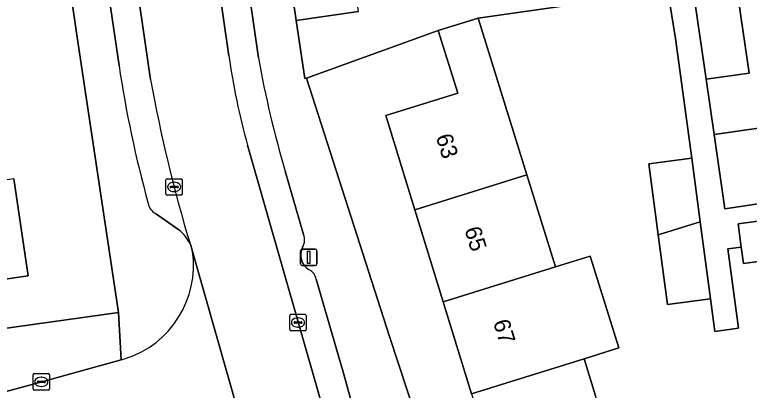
# Model space of a CAD drawing. Extents: x 159053 to 160042, y 380449 to 381423.
# Drawn here: x 159509.07 to 159553.7, y 381000.34 to 381023.14 of the extents above; entities that cross this region are included whole.
import ezdxf

# ---------------------------------------------------------------- set-up
doc = ezdxf.new("R2010")
doc.units = 0
for name, color, linetype in [('IMGEO_Erf', 7, 'Continuous'), ('IMGEO_Kolk', 7, 'Continuous'), ('IMGEO_Lichtmast', 7, 'Continuous'), ('IMGEO_Pand', 7, 'Continuous'), ('IMGEO_Pand_nummerreeks', 7, 'Continuous'), ('IMGEO_Parkeervlak_open', 7, 'Continuous'), ('IMGEO_Rijbaan_lokaal_open', 7, 'Continuous'), ('IMGEO_Voetpad_open', 7, 'Continuous')]:
    doc.layers.add(name, color=color, linetype=linetype)

msp = doc.modelspace()

# ---------------------------------------------------------------- linework, layer by layer
at = {"layer": 'IMGEO_Erf'}
msp.add_lwpolyline([(159523.361, 381069.092), (159522.54, 381074.791), (159521.719, 381080.49), (159520.898, 381086.189), (159520.077, 381091.888), (159519.256, 381097.587), (159518.435, 381103.287), (159517.592, 381109.137), (159513.655, 381108.522), (159513.71, 381108.241), (159526.177, 381022.796), (159529.951, 381023.347), (159529.108, 381029.197), (159528.287, 381034.896), (159527.466, 381040.595), (159526.645, 381046.294), (159525.824, 381051.994), (159525.003, 381057.693), (159524.182, 381063.392)], close=True, dxfattribs=at)
for points in [[(159500.763, 381003.012), (159515.381, 381005.067), (159512.894, 381021.627), (159505.664, 381071.035)], [(159546.225, 381052.845), (159546.581, 381050.377), (159549.271, 381050.765), (159549.837, 381046.845), (159550.507, 381042.208), (159547.816, 381041.82), (159548.245, 381038.855), (159550.887, 381039.245), (159551.461, 381035.45), (159552.077, 381031.189), (159549.408, 381030.795), (159549.864, 381027.64), (159552.483, 381028.019), (159553.056, 381024.051), (159553.699, 381019.598), (159551.079, 381019.219), (159551.563, 381015.872), (159554.264, 381016.262)], [(159556.975, 381008.526), (159553.35, 381008.042), (159553.218, 381009.034), (159552.403, 381008.925), (159553.047, 381004.101), (159551.614, 381003.909), (159551.348, 381005.893), (159548.742, 381005.544), (159548.175, 381009.778), (159547.598, 381014.08), (159550.203, 381014.43), (159549.227, 381021.703), (159548.75, 381024.601), (159537.231, 381022.938), (159540.192, 381013.416), (159541.927, 381007.834), (159544.034, 381008.49), (159545.77, 381002.909), (159543.663, 381002.253), (159544.363, 381000)], [(159536.832, 381000.127), (159535.107, 381005.712), (159533.382, 381011.296), (159531.613, 381017.025), (159535.986, 381018.383), (159534.805, 381022.185), (159526.805, 381019.287), (159531.838, 381003.607), (159536.175, 380990.447)], [(159509.019, 381013.18), (159509.88, 381007.296), (159500.337, 381005.917)]]:
    msp.add_lwpolyline(points, dxfattribs=at)
at = {"layer": 'IMGEO_Kolk'}
for p, q in [((159518.254, 381012.26), (159518.254, 381013.112)), ((159518.329, 381013.186), (159519.181, 381013.186)), ((159518.742, 381012.966), (159518.767, 381012.966)), ((159519.255, 381013.112), (159519.255, 381012.26)), ((159518.513, 381012.68), (159518.513, 381012.692)), ((159518.951, 381012.643), (159518.553, 381012.643)), ((159518.556, 381012.729), (159518.954, 381012.729)), ((159518.765, 381012.406), (159518.74, 381012.406)), ((159518.997, 381012.692), (159518.997, 381012.68)), ((159519.181, 381012.186), (159518.329, 381012.186)), ((159525.785, 381004.025), (159525.785, 381004.877)), ((159525.86, 381004.951), (159526.712, 381004.951)), ((159526.786, 381004.877), (159526.786, 381004.025)), ((159526.044, 381004.445), (159526.044, 381004.457)), ((159526.482, 381004.408), (159526.084, 381004.408)), ((159526.087, 381004.494), (159526.485, 381004.494)), ((159526.273, 381004.731), (159526.298, 381004.731)), ((159526.528, 381004.457), (159526.528, 381004.445)), ((159526.712, 381003.951), (159525.86, 381003.951)), ((159526.296, 381004.171), (159526.271, 381004.171)), ((159510.19, 381000.424), (159510.19, 381001.276)), ((159510.265, 381001.35), (159511.117, 381001.35)), ((159511.191, 381001.276), (159511.191, 381000.424)), ((159510.449, 381000.844), (159510.449, 381000.856)), ((159510.887, 381000.807), (159510.489, 381000.807)), ((159510.492, 381000.893), (159510.89, 381000.893)), ((159510.678, 381001.13), (159510.703, 381001.13)), ((159510.933, 381000.856), (159510.933, 381000.844)), ((159511.117, 381000.35), (159510.265, 381000.35)), ((159510.701, 381000.57), (159510.676, 381000.57))]:
    msp.add_line(p, q, dxfattribs=at)
for points in [[(159518.254, 381012.26), (159518.254, 381013.112)], [(159518.329, 381013.186), (159519.181, 381013.186)], [(159519.255, 381013.112), (159519.255, 381012.26)], [(159519.181, 381012.186), (159518.329, 381012.186)], [(159525.785, 381004.025), (159525.785, 381004.877)], [(159525.86, 381004.951), (159526.712, 381004.951)], [(159526.786, 381004.877), (159526.786, 381004.025)], [(159526.712, 381003.951), (159525.86, 381003.951)], [(159510.19, 381000.424), (159510.19, 381001.276)], [(159510.265, 381001.35), (159511.117, 381001.35)], [(159511.191, 381001.276), (159511.191, 381000.424)], [(159511.117, 381000.35), (159510.265, 381000.35)]]:
    msp.add_lwpolyline(points, dxfattribs=at)
for centre, radius, start, end in [((159518.331, 381013.11), 0.0765, 91.552, 178.448), ((159518.331, 381013.11), 0.0765, 91.552, 178.448), ((159519.179, 381013.11), 0.0765, 1.552, 88.448), ((159519.179, 381013.11), 0.0765, 1.552, 88.448), ((159518.553, 381012.689), 0.0403, 85.8775, 175.7526), ((159518.55, 381012.679), 0.0366, 178.938, 274.7102), ((159518.954, 381012.686), 0.043, 264.8664, 352.4533), ((159518.958, 381012.691), 0.0386, 1.7309, 96.639), ((159518.331, 381012.262), 0.0765, 181.552, 268.448), ((159518.331, 381012.262), 0.0765, 181.552, 268.448), ((159519.179, 381012.262), 0.0765, 271.552, 358.448), ((159519.179, 381012.262), 0.0765, 271.552, 358.448), ((159525.862, 381004.875), 0.0765, 91.552, 178.448), ((159525.862, 381004.875), 0.0765, 91.552, 178.448), ((159526.71, 381004.875), 0.0765, 1.552, 88.448), ((159526.71, 381004.875), 0.0765, 1.552, 88.448), ((159526.084, 381004.454), 0.0403, 85.8775, 175.7526), ((159526.081, 381004.444), 0.0366, 178.938, 274.7102), ((159526.485, 381004.451), 0.043, 264.8664, 352.4533), ((159526.489, 381004.456), 0.0386, 1.7309, 96.639), ((159525.862, 381004.027), 0.0765, 181.552, 268.448), ((159525.862, 381004.027), 0.0765, 181.552, 268.448), ((159526.71, 381004.027), 0.0765, 271.552, 358.448), ((159526.71, 381004.027), 0.0765, 271.552, 358.448), ((159510.267, 381001.274), 0.0765, 91.552, 178.448), ((159510.267, 381001.274), 0.0765, 91.552, 178.448), ((159511.115, 381001.274), 0.0765, 1.552, 88.448), ((159511.115, 381001.274), 0.0765, 1.552, 88.448), ((159510.489, 381000.853), 0.0403, 85.8775, 175.7526), ((159510.486, 381000.843), 0.0366, 178.938, 274.7102), ((159510.89, 381000.85), 0.043, 264.8664, 352.4533), ((159510.894, 381000.855), 0.0386, 1.7309, 96.639), ((159510.267, 381000.426), 0.0765, 181.552, 268.448), ((159510.267, 381000.426), 0.0765, 181.552, 268.448), ((159511.115, 381000.426), 0.0765, 271.552, 358.448), ((159511.115, 381000.426), 0.0765, 271.552, 358.448)]:
    msp.add_arc(centre, radius, start, end, dxfattribs=at)
for centre, major_axis, ratio, start_param, end_param in [((159518.741, 381012.686), (-0.387, 0.002), 0.722429, 4.712389, 7.853982), ((159518.766, 381012.686), (-0.39, 0.002), 0.717154, 1.570796, 4.712389), ((159526.272, 381004.451), (-0.387, 0.002), 0.722429, 4.712389, 7.853982), ((159526.297, 381004.451), (-0.39, 0.002), 0.717154, 1.570796, 4.712389), ((159510.677, 381000.85), (-0.387, 0.002), 0.722429, 4.712389, 7.853982), ((159510.702, 381000.85), (-0.39, 0.002), 0.717154, 1.570796, 4.712389)]:
    msp.add_ellipse(centre, major_axis=major_axis, ratio=ratio, start_param=start_param, end_param=end_param, dxfattribs=at)
at = {"layer": 'IMGEO_Lichtmast'}
for p, q in [((159526.437, 381008.011), (159526.437, 381008.811)), ((159526.437, 381008.811), (159526.437, 381008.011)), ((159526.537, 381008.911), (159527.327, 381008.911)), ((159527.327, 381008.911), (159526.537, 381008.911)), ((159527.427, 381008.811), (159527.427, 381008.011)), ((159527.427, 381008.011), (159527.427, 381008.811)), ((159527.327, 381007.911), (159526.537, 381007.911)), ((159526.537, 381007.911), (159527.327, 381007.911))]:
    msp.add_line(p, q, dxfattribs=at)
msp.add_lwpolyline([(159526.857, 381008.786), (159527.007, 381008.786), (159527.007, 381008.036), (159526.857, 381008.036), (159526.857, 381008.786)], dxfattribs=at)
for centre, start, end in [((159526.537, 381008.811), 90, 180), ((159526.537, 381008.811), 90, 180), ((159527.327, 381008.811), 0, 90), ((159527.327, 381008.811), 360, 90), ((159526.537, 381008.011), 180, 270), ((159526.537, 381008.011), 180, 270), ((159527.327, 381008.011), 270, 0), ((159527.327, 381008.011), 270, 0)]:
    msp.add_arc(centre, 0.1, start, end, dxfattribs=at)
at = {"layer": 'IMGEO_Pand'}
for points in [[(159550.438, 381023.665), (159551.079, 381019.219), (159553.699, 381019.598), (159553.056, 381024.051)], [(159533.382, 381011.296), (159540.192, 381013.416), (159537.231, 381022.938), (159534.805, 381022.185), (159535.986, 381018.383), (159531.613, 381017.025)], [(159554.264, 381016.262), (159551.563, 381015.872), (159552.213, 381011.364), (159554.914, 381011.763), (159554.806, 381012.513)], [(159550.721, 381010.57), (159550.203, 381014.43), (159547.598, 381014.08), (159548.175, 381009.778)], [(159533.382, 381011.296), (159535.107, 381005.712), (159541.927, 381007.834), (159540.192, 381013.416)], [(159499.477, 381011.787), (159499.612, 381010.865), (159500, 381008.217), (159500.337, 381005.917), (159509.88, 381007.296), (159509.019, 381013.18), (159500, 381011.863)], [(159550.721, 381010.57), (159548.175, 381009.778), (159548.742, 381005.544), (159551.348, 381005.893)], [(159556.651, 381010.937), (159553.028, 381010.453), (159553.218, 381009.034), (159553.35, 381008.042), (159556.975, 381008.526)], [(159541.927, 381007.834), (159535.107, 381005.712), (159536.832, 381000.127), (159543.663, 381002.253), (159545.77, 381002.909), (159544.034, 381008.49)], [(159536.832, 381000.127), (159536.871, 381000), (159538.601, 380994.398), (159543.273, 380995.852), (159544.408, 380992.205), (159549.501, 380993.789), (159548.335, 380997.538), (159545.411, 380996.628), (159544.363, 381000), (159543.663, 381002.253)]]:
    msp.add_lwpolyline(points, close=True, dxfattribs=at)
at = {"layer": 'IMGEO_Parkeervlak_open'}
for points in [[(159511.184, 381095.915), (159519.631, 381037.591), (159520.233, 381033.434), (159522.084, 381020.653)], [(159517.331, 381019.216), (159515.356, 381032.728), (159514.749, 381036.884), (159506.251, 381095.031)], [(159513.513, 381032.959), (159515.408, 381020.062)], [(159523.884, 381020.517), (159522.303, 381031.481)], [(159523.217, 381015.215), (159529.618, 380992.905)], [(159526.621, 381009.794), (159525.513, 381013.647)], [(159517.625, 381011.069), (159519.045, 381010.071)], [(159530.375, 380996.511), (159529.054, 381001.381), (159527.382, 381007.083)]]:
    msp.add_lwpolyline(points, dxfattribs=at)
for centre, radius, start, end in [((159564.874, 381026.731), 43.22, 188.0847, 195.4536), ((159583.887, 381031.117), 60.932, 190.01806, 196.66093), ((159584.16, 381030.249), 69.503, 188.42848, 195.49962), ((159601.668, 381034.2), 85.658, 190.07433, 196.97678), ((159518.04, 381011.833), 0.87, 190.4089, 241.4661), ((159517.78, 381008.352), 2.134, 23.0788, 53.6362), ((159525.817, 381009.466), 0.869, 329.488, 22.182), ((159527.464, 381008.547), 1.018, 152.0098, 241.0503), ((159526.62, 381006.971), 0.77, 8.3362, 62.8713)]:
    msp.add_arc(centre, radius, start, end, dxfattribs=at)
at = {"layer": 'IMGEO_Rijbaan_lokaal_open'}
for points in [[(159522.084, 381020.653), (159520.233, 381033.434), (159515.356, 381032.728), (159517.331, 381019.216)], [(159529.946, 380991.677), (159529.618, 380992.905), (159523.217, 381015.215)], [(159519.743, 381009.189), (159519.819, 381008.982), (159519.873, 381008.767), (159524.09, 380993.976), (159526.582, 380985.099), (159528.071, 380979.934)], [(159523.911, 380994.558), (159524.09, 380993.976), (159519.873, 381008.767)], [(159515.537, 381002.185), (159510.493, 381000.794), (159507.56, 381000), (159505.757, 380999.512), (159500, 380997.877), (159495.295, 380996.554), (159496.648, 380991.749), (159500, 380992.678), (159503.747, 380993.717), (159510.54, 380995.6), (159515.081, 380996.86), (159515.643, 380997.016), (159517.099, 380997.4)]]:
    msp.add_lwpolyline(points, dxfattribs=at)
for centre, radius, start, end in [((159564.874, 381026.731), 43.22, 188.0847, 195.4536), ((159601.668, 381034.2), 85.658, 190.07433, 196.97678), ((159513.978, 381007.931), 5.954, 287.7766, 8.0686), ((159514.021, 381007.758), 5.776, 285.2168, 287.8974)]:
    msp.add_arc(centre, radius, start, end, dxfattribs=at)
at = {"layer": 'IMGEO_Voetpad_open'}
for points in [[(159495.274, 381170.535), (159491.067, 381170.966), (159492.161, 381163.484), (159497.307, 381128.294), (159497.503, 381126.951), (159500, 381109.876), (159500.255, 381108.132), (159502.714, 381091.198), (159505.448, 381072.514), (159505.664, 381071.035), (159512.894, 381021.627), (159515.381, 381005.067), (159515.537, 381002.185)], [(159536.881, 380989.854), (159536.416, 380989.716), (159536.175, 380990.447), (159531.838, 381003.607), (159526.805, 381019.287), (159526.692, 381019.269), (159526.177, 381022.796), (159513.71, 381108.241), (159513.655, 381108.522), (159513.151, 381111.974), (159505.308, 381165.647), (159502.772, 381165.23), (159505.28, 381148.066)], [(159554.914, 381011.763), (159552.213, 381011.364), (159551.563, 381015.872), (159551.079, 381019.219), (159550.438, 381023.665), (159549.864, 381027.64), (159549.408, 381030.795), (159548.793, 381035.056), (159548.245, 381038.855), (159547.816, 381041.82), (159547.148, 381046.448), (159546.581, 381050.377), (159546.225, 381052.845)], [(159515.408, 381020.062), (159513.513, 381032.959)], [(159522.303, 381031.481), (159523.884, 381020.517)], [(159529.951, 381023.347), (159526.177, 381022.796), (159526.692, 381019.269), (159526.805, 381019.287), (159534.805, 381022.185), (159537.231, 381022.938), (159548.75, 381024.601), (159549.227, 381021.703), (159550.203, 381014.43), (159550.721, 381010.57), (159551.348, 381005.893), (159551.614, 381003.909), (159553.047, 381004.101), (159552.403, 381008.925), (159553.218, 381009.034), (159553.028, 381010.453), (159556.651, 381010.937)], [(159525.513, 381013.647), (159526.621, 381009.794)], [(159519.045, 381010.071), (159517.625, 381011.069)], [(159519.873, 381008.767), (159519.819, 381008.982), (159519.743, 381009.189)], [(159527.382, 381007.083), (159529.054, 381001.381), (159530.375, 380996.511)], [(159491.273, 380998.489), (159499.383, 381000), (159500, 381000.115), (159505.48, 381001.138), (159505.672, 381000), (159505.757, 380999.512), (159507.56, 381000), (159510.493, 381000.794), (159515.537, 381002.185), (159515.381, 381005.067), (159500.763, 381003.012), (159488.332, 381001.222), (159488.348, 381001.046), (159487.099, 381000.703), (159484.535, 381000), (159472.725, 380996.84), (159465.54, 380994.899), (159460.213, 380993.326), (159460.278, 380992.902)]]:
    msp.add_lwpolyline(points, dxfattribs=at)
for centre, radius, start, end in [((159583.887, 381031.117), 60.932, 190.01806, 196.66093), ((159584.16, 381030.249), 69.503, 188.42848, 195.49962), ((159518.04, 381011.833), 0.87, 190.4089, 241.4661), ((159517.78, 381008.352), 2.134, 23.0788, 53.6362), ((159525.817, 381009.466), 0.869, 329.488, 22.182), ((159513.978, 381007.931), 5.954, 287.7766, 8.0686), ((159527.464, 381008.547), 1.018, 152.0098, 241.0503), ((159526.62, 381006.971), 0.77, 8.3362, 62.8713), ((159514.021, 381007.758), 5.776, 285.2168, 287.8974)]:
    msp.add_arc(centre, radius, start, end, dxfattribs=at)

# ---------------------------------------------------------------- texts
at = {"layer": 'IMGEO_Pand_nummerreeks'}
for s, p in [('63', (159534.647, 381015.741)), ('65', (159536.386, 381010.109)), ('67', (159538.126, 381004.476))]:
    msp.add_text(s, height=1, rotation=287.1628, dxfattribs=at).set_placement(p)

doc.saveas('drawing.dxf')
